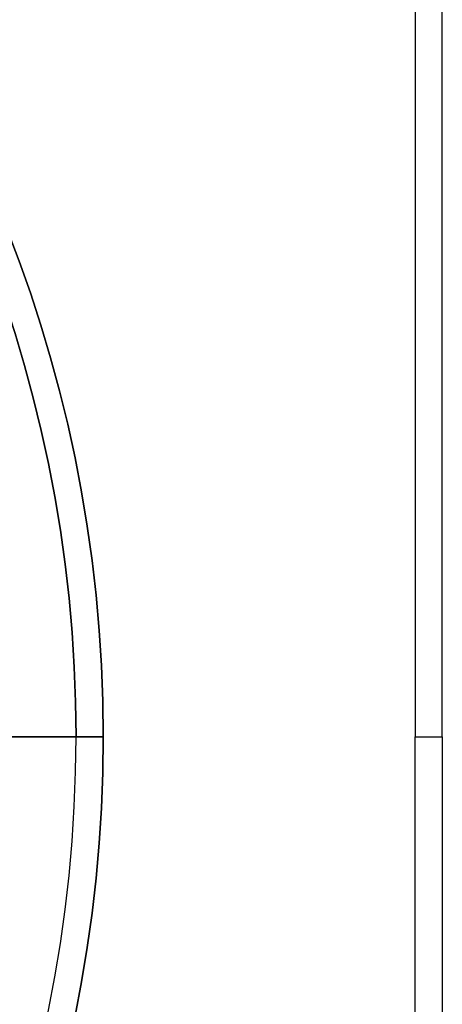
# Model space of a CAD drawing. Extents: x -63500 to 63500, y -63500 to 63500.
# Tile 288 of 296: x 47924 to 63500, y -9858 to 26429. Entities that reach past the tile are written whole.
import ezdxf

# ---------------------------------------------------------------- set-up
doc = ezdxf.new("R2010")
doc.units = 13
doc.header["$MEASUREMENT"] = 0
for name, color, linetype in [('1_Metal', 2, 'Continuous'), ('2_Electrodes', 5, 'Continuous'), ('3_Outline', 4, 'Continuous')]:
    doc.layers.add(name, color=color, linetype=linetype)

msp = doc.modelspace()

# ---------------------------------------------------------------- linework, layer by layer
msp.add_line((0, 0), (50000, 0))
msp.add_circle((0, 0), 50000)
at = {"layer": '1_Metal'}
for points in [[(-62500, 0), (-62500, 62500), (0, 62500), (62500, 62500), (62500, 0), (63500, 0), (63500, 63500), (0, 63500), (-63500, 63500), (-63500, 0)], [(-62500, 0), (-62500, -62500), (0, -62500), (62500, -62500), (62500, 0), (63500, 0), (63500, -63500), (0, -63500), (-63500, -63500), (-63500, 0)]]:
    msp.add_lwpolyline(points, close=True, dxfattribs=at)
for points in [[(-50000, 0, -1), (50000, 0), (51000, 0, 1), (-51000, 0)], [(-50000, 0, 1), (50000, 0), (51000, 0, -1), (-51000, 0)]]:
    msp.add_lwpolyline(points, format="xyb", close=True, dxfattribs=at)
at = {"layer": '2_Electrodes'}
for points in [[(-62500, 0), (-62500, 62500), (0, 62500), (62500, 62500), (62500, 0), (63500, 0), (63500, 63500), (0, 63500), (-63500, 63500), (-63500, 0)], [(-62500, 0), (-62500, -62500), (0, -62500), (62500, -62500), (62500, 0), (63500, 0), (63500, -63500), (0, -63500), (-63500, -63500), (-63500, 0)]]:
    msp.add_lwpolyline(points, close=True, dxfattribs=at)
for points in [[(47500, 0, 1), (-47500, 0), (-51000, 0, -1), (51000, 0)], [(47500, 0, -1), (-47500, 0), (-51000, 0, 1), (51000, 0)]]:
    msp.add_lwpolyline(points, format="xyb", close=True, dxfattribs=at)
at = {"layer": '3_Outline'}
for points in [[(-62500, 0), (-62500, 62500), (0, 62500), (62500, 62500), (62500, 0), (63500, 0), (63500, 63500), (0, 63500), (-63500, 63500), (-63500, 0)], [(-62500, 0), (-62500, -62500), (0, -62500), (62500, -62500), (62500, 0), (63500, 0), (63500, -63500), (0, -63500), (-63500, -63500), (-63500, 0)]]:
    msp.add_lwpolyline(points, close=True, dxfattribs=at)
for points in [[(47500, 0, 1), (-47500, 0), (-51000, 0, -1), (51000, 0)], [(47500, 0, -1), (-47500, 0), (-51000, 0, 1), (51000, 0)]]:
    msp.add_lwpolyline(points, format="xyb", close=True, dxfattribs=at)

doc.saveas('drawing.dxf')
